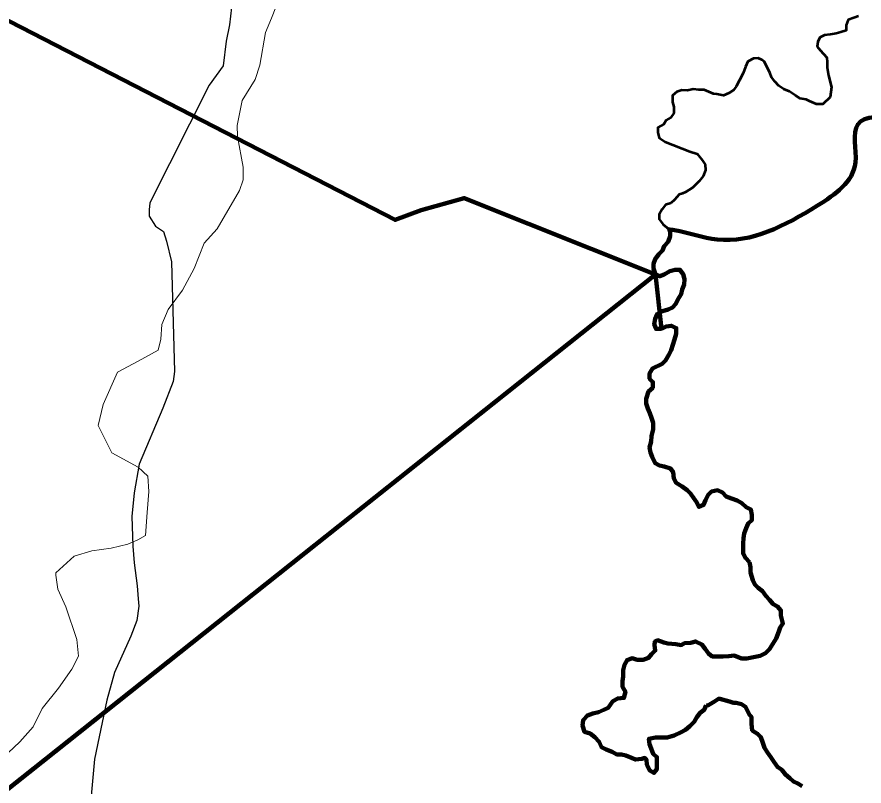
# Model space of a CAD drawing. Extents: x 553962 to 842807, y 8883888 to 9032388.
# Drawn here: x 753949 to 762958, y 8934007 to 8942188 of the extents above; entities that cross this region are included whole.
import ezdxf

# ---------------------------------------------------------------- set-up
doc = ezdxf.new("R2010")
doc.units = 0
doc.header["$LTSCALE"] = 20
for name, color, linetype, lineweight in [('12', 7, 'Continuous', 25), ('14', 7, 'Continuous', 13), ('24', 7, 'Continuous', 25), ('9', 7, 'Continuous', 90)]:
    doc.layers.add(name, color=color, linetype=linetype, lineweight=lineweight)

msp = doc.modelspace()

# ---------------------------------------------------------------- linework, layer by layer
at = {"layer": '12'}
msp.add_lwpolyline([(756240.85, 8942384.59), (756209.25, 8942104.47), (756172.95, 8941931.34), (756141.41, 8941666.5), (755992.93, 8941463.01), (755361.72, 8940211.02), (755356.34, 8940134.62), (755356.1, 8940068.4), (755421.93, 8939961.3), (755508.33, 8939905.11), (755538.52, 8939803.17), (755593.75, 8939584.02), (755625.12, 8938417.42), (755609.44, 8938310.47), (755501.41, 8938025.4), (755249.6, 8937429.85), (755197.53, 8937124.3), (755171.14, 8936874.74), (755180.17, 8936558.89), (755194.8, 8936380.57), (755229.56, 8936135.99), (755239.24, 8935998.43), (755244.05, 8935922.01), (755223.11, 8935769.22), (755161.36, 8935601.23), (754986.73, 8935214.4), (754904.14, 8934919.1), (754774.47, 8934292.76), (754731.99, 8933824.18)], dxfattribs=at)
at = {"layer": '12', "lineweight": 40}
msp.add_spline([(761549.23, 8957020.39), (762383.1, 8955993.89), (763257, 8954902.9), (764214.4, 8953717.28), (766168.17, 8951324.42), (767086.6, 8950171.63), (770317.83, 8946184.23), (771971.01, 8944145.98), (773006.34, 8942876.25), (773223.42, 8942642.35), (773373.71, 8942274.8), (774008.27, 8940921.53), (774358.95, 8940136.3), (774475.84, 8939919.11), (774642.83, 8939785.46), (774893.31, 8939668.51), (775511.17, 8939484.73), (775928.64, 8939267.54), (776078.93, 8939184), (776379.51, 8938916.69), (776680.09, 8938749.62), (776830.38, 8938582.55), (777398.14, 8938348.65), (777899.1, 8938231.71), (778550.36, 8938482.31), (779134.82, 8938866.57), (779452.1, 8939250.83), (779568.99, 8939384.49), (779685.88, 8939351.07), (779852.87, 8939217.42), (780086.65, 8939217.42), (780604.32, 8939451.32), (781055.19, 8939618.39), (781439.26, 8939618.39), (781823.33, 8939518.14), (782090.52, 8939401.2), (782290.9, 8939367.78), (782524.69, 8939518.14), (782858.66, 8939618.39), (783192.64, 8939651.8), (783509.92, 8939818.87), (783910.69, 8940119.6), (784278.07, 8940336.79), (784625.22, 8940434.47)], degree=3, dxfattribs=at)
at = {"layer": '14'}
for points in [[(756356.51, 8940591.25), (756296.58, 8940917.38), (756291.92, 8941034.56), (756343.84, 8941299.35), (756482.21, 8941523.24), (756533.71, 8941675.97), (756591.02, 8942022.26), (756657.81, 8942174.96), (756781.26, 8942495.66)], [(753980.44, 8934477.61), (754123.66, 8934635.26), (754216.09, 8934833.76), (754390.08, 8935047.39), (754533.47, 8935250.89), (754605.3, 8935388.3), (754585.57, 8935566.63), (754469.68, 8935913.24), (754383.77, 8936101.88), (754363.94, 8936249.65), (754364.03, 8936275.12), (754558.27, 8936453.06), (754746.97, 8936508.74), (754950.85, 8936538.93), (755129.3, 8936579.36), (755236.45, 8936625.01), (755318.13, 8936670.7), (755334.31, 8936915.19), (755350.42, 8937139.3), (755340.83, 8937302.33), (755239.3, 8937399.31), (754959.67, 8937552.64), (754813.01, 8937843.28), (754864.78, 8938067.32), (755018.86, 8938408.34), (755238.35, 8938525.1), (755452.74, 8938641.87), (755478.64, 8938758.99), (755489.41, 8938916.89), (755556.22, 8939074.68), (755709.81, 8939283.26), (755832.92, 8939512.26), (755940.9, 8939782.05), (756079, 8939934.62), (756314.84, 8940341.72), (756356.01, 8940453.71), (756356.51, 8940591.25)], [(753796.4, 8934304.75), (753980.44, 8934477.61)]]:
    msp.add_lwpolyline(points, dxfattribs=at)
at = {"layer": '24', "lineweight": 53}
for points in [[(762900.09, 8942197.08), (762849.09, 8942177.03), (762787.92, 8942157.05), (762767.19, 8942101.15), (762766.8, 8942045.12), (762710.72, 8942025.1), (762659.75, 8942010.15), (762598.65, 8942000.35), (762537.58, 8941995.65), (762486.55, 8941970.51), (762465.89, 8941924.8), (762460.45, 8941873.89), (762490.69, 8941832.95), (762526.05, 8941797.06), (762561.37, 8941756.09), (762566.1, 8941705.12), (762565.72, 8941649.09)], [(762565.72, 8941649.09), (762580.6, 8941564.23), (762580.6, 8941564.23), (762611.08, 8941442.37), (762595.84, 8941335.74), (762519.63, 8941259.58), (762453.58, 8941259.58), (762377.44, 8941292.53), (762340.6, 8941308.89), (762279.2, 8941321.16), (762230.09, 8941353.88), (762164.6, 8941394.79), (762103.21, 8941419.33), (762051.3, 8941456.75), (762010.3, 8941499.83), (761975.01, 8941545.9), (761955.02, 8941596.97), (761924.92, 8941658.29), (761899.84, 8941709.39), (761871.29, 8941731.82), (761831.03, 8941748.42), (761783.11, 8941745.8), (761721.87, 8941715.63), (761696.02, 8941655.94), (761672.34, 8941589.54), (761634.44, 8941513.66), (761596.54, 8941447.26), (761568.12, 8941409.32), (761520.75, 8941376.12), (761463.9, 8941352.41), (761392.85, 8941366.64), (761354.95, 8941371.38), (761307.58, 8941390.35), (761256.95, 8941412.98), (761201, 8941413.34), (761140, 8941418.82), (761080.2, 8941404.58), (761018.62, 8941409.32), (760966.51, 8941390.35), (760919.14, 8941352.41), (760920.78, 8941343.82), (760920.36, 8941282.7), (760935.27, 8941231.66), (760934.81, 8941165.44), (760903.98, 8941119.8), (760852.91, 8941089.56), (760830.3, 8941047.11), (760764.81, 8941010.3), (760764.81, 8941010.3), (760764.81, 8940957.13), (760780.41, 8940901.55), (760841.17, 8940860.41), (761104.93, 8940756.84), (761184.42, 8940731.13), (761241.26, 8940659.99), (761269.69, 8940617.3), (761272.53, 8940557.78), (761245.08, 8940495.94), (761203.91, 8940440.97), (761135.28, 8940372.27), (761059.79, 8940324.17), (761025.48, 8940310.43), (760989.89, 8940299.13), (760943.73, 8940243.4), (760902.8, 8940208)], [(760902.8, 8940208), (760846.71, 8940187.99), (760810.8, 8940142.37), (760779.9, 8940086.54), (760779.55, 8940035.6), (760819.85, 8939979.31), (760860.33, 8939948.49), (760895.65, 8939907.51), (760895.3, 8939856.58), (760874.53, 8939795.58), (760833.53, 8939750), (760812.87, 8939704.29), (760776.99, 8939663.77), (760735.95, 8939613.09), (760720.34, 8939562.25), (760719.99, 8939511.32), (760739.92, 8939450.06), (760785.55, 8939429.4), (760831.46, 8939449.48), (760892.74, 8939484.74), (760948.79, 8939499.66), (760999.65, 8939499.34), (761034.94, 8939453.27), (761049.81, 8939397.14), (761044.34, 8939341.14), (761023.64, 8939290.33), (761013.12, 8939239.46), (760977.14, 8939183.66), (760956.48, 8939137.95), (760920.59, 8939097.43), (760874.68, 8939077.35), (760813.51, 8939057.37), (760757.35, 8939027.16), (760736.66, 8938976.36), (760726.1, 8938920.39), (760746.1, 8938869.33), (760802.04, 8938868.97)], [(760802.04, 8938868.97), (760853.08, 8938894.11), (760909.09, 8938903.94), (760959.78, 8938878.14), (760959.36, 8938817.02), (760943.68, 8938755.99), (760922.95, 8938700.09), (760907.31, 8938644.16), (760881.53, 8938593.39), (760845.5, 8938532.49), (760809.66, 8938497.07), (760707.59, 8938446.78), (760676.72, 8938396.04), (760676.34, 8938340.01), (760711.69, 8938304.13), (760711.27, 8938243), (760665.22, 8938202.55), (760639.26, 8938126.31), (760638.91, 8938075.37), (760658.91, 8938024.3), (760678.9, 8937973.24), (760698.89, 8937922.17), (760713.8, 8937871.14), (760713.35, 8937804.92), (760697.56, 8937728.61), (760692.09, 8937672.62), (760676.38, 8937606.5), (760686.2, 8937555.49), (760706.23, 8937509.52), (760736.29, 8937443.11), (760781.89, 8937417.35), (760832.68, 8937406.83), (760898.65, 8937386.03), (760928.89, 8937345.09), (760933.52, 8937278.84), (760958.64, 8937232.83), (761024.47, 8937191.66), (761075.09, 8937155.68), (761110.44, 8937119.8), (761145.73, 8937073.72), (761180.98, 8937022.56), (761201.01, 8936976.59), (761252.01, 8936996.63), (761272.7, 8937047.44), (761298.52, 8937103.31), (761334.37, 8937138.73), (761400.59, 8937153.59), (761451.27, 8937127.8), (761491.68, 8937086.79), (761547.49, 8937066.05), (761608.38, 8937045.29), (761659.03, 8937014.4), (761704.52, 8936973.36), (761755.2, 8936947.56), (761764.99, 8936891.47), (761764.61, 8936835.44), (761723.67, 8936800.04), (761702.98, 8936749.24), (761682.25, 8936693.34), (761676.81, 8936642.43), (761671.34, 8936586.44), (761670.99, 8936535.5), (761670.61, 8936479.47), (761695.72, 8936433.46), (761741.18, 8936387.33)], [(761741.18, 8936387.33), (761751, 8936336.33), (761750.62, 8936280.3), (761775.49, 8936198.64), (761795.51, 8936152.66), (761830.87, 8936116.78), (761876.4, 8936080.83), (761911.65, 8936029.66), (761952.06, 8935988.65), (761992.43, 8935942.55), (762038.03, 8935916.79), (762073.35, 8935875.81), (762072.97, 8935819.78), (762081.21, 8935792.16), (762095.46, 8935735.09), (762066.96, 8935692.29), (762052.71, 8935649.49), (762024.21, 8935578.15), (761952.96, 8935464.01), (761910.21, 8935421.21), (761853.2, 8935392.68), (761710.7, 8935364.14), (761653.7, 8935364.14), (761576.69, 8935395.08), (761520.7, 8935390.35), (761459.64, 8935385.64), (761408.78, 8935385.97), (761342.66, 8935386.39), (761302.18, 8935417.22), (761266.93, 8935468.38), (761231.65, 8935514.45), (761165.74, 8935545.44), (761114.77, 8935530.48), (761048.62, 8935525.81), (761013.41, 8935507.2), (760954.67, 8935515.6), (760870.74, 8935524)], [(760870.74, 8935524), (760828.77, 8935532.4), (760761.63, 8935557.61), (760733.4, 8935543.12), (760728.06, 8935507.2), (760736.45, 8935448.38), (760696.88, 8935410.91), (760666.09, 8935370.36), (760610, 8935350.34), (760543.89, 8935350.77), (760493.13, 8935366.37), (760437.05, 8935346.36), (760411.27, 8935295.59), (760395.62, 8935239.65), (760395.17, 8935173.44), (760389.73, 8935122.53), (760389.31, 8935061.41), (760419.48, 8935010.28), (760403.76, 8934944.16), (760337.61, 8934939.49), (760286.54, 8934909.25), (760235.19, 8934838.27), (760189.28, 8934818.19), (760133.16, 8934793.08), (760072.02, 8934778.19), (760015.93, 8934758.17), (759969.81, 8934707.53), (759964.34, 8934651.53), (759984.23, 8934585.18), (760045.12, 8934564.42), (760095.73, 8934528.44), (760141.16, 8934477.21), (760166.2, 8934421.01), (760216.89, 8934395.22), (760277.74, 8934369.36), (760328.43, 8934343.57), (760379.29, 8934343.24), (760425.92, 8934330.85), (760484.67, 8934305.64), (760526.64, 8934288.84), (760593.78, 8934297.24), (760627.35, 8934305.64), (760643.41, 8934290.61), (760648.11, 8934234.54), (760678.2, 8934173.23), (760723.8, 8934147.46), (760754.6, 8934188.02), (760755.02, 8934249.14), (760755.47, 8934315.36), (760715.03, 8934351.27), (760695.07, 8934407.43), (760675.04, 8934453.41), (760670.34, 8934509.47), (760741.65, 8934524.29), (760797.6, 8934523.94), (760863.71, 8934523.51), (760940.14, 8934543.4), (761011.59, 8934578.6), (761057.54, 8934603.77), (761103.59, 8934644.23), (761149.68, 8934689.77), (761180.55, 8934740.51), (761216.47, 8934786.13), (761257.36, 8934816.43), (761278.06, 8934867.24)], [(761278.06, 8934867.24), (761297.43, 8934864.79), (761368.69, 8934907.6), (761411.44, 8934936.13), (761425.69, 8934936.13), (761525.44, 8934907.6), (761568.19, 8934893.33), (761596.69, 8934893.33), (761653.7, 8934879.06), (761696.45, 8934850.53), (761739.2, 8934764.93), (761760.38, 8934741.89), (761759.89, 8934670.58), (761769.57, 8934599.2), (761825.27, 8934563.19), (761860.63, 8934527.3), (761880.55, 8934466.05), (761900.55, 8934414.98), (761930.71, 8934363.85), (761965.96, 8934312.69), (762001.22, 8934261.52), (762036.47, 8934210.36), (762082.03, 8934179.5), (762122.37, 8934128.3), (762167.9, 8934092.36), (762208.34, 8934056.44), (762253.97, 8934035.77), (762299.54, 8934004.92)]]:
    msp.add_lwpolyline(points, dxfattribs=at)
at = {"layer": '9'}
for p in [(742465.83, 8924928.18), (760802.04, 8938868.97), (760802.04, 8938868.97)]:
    msp.add_line(p, (760739.92, 8939450.06), dxfattribs=at)
for points in [[(760739.92, 8939450.06), (758705.73, 8940260.83), (758249.4, 8940131.68), (757970.61, 8940028.85), (750978.69, 8943631.89), (743914.66, 8940037.6)], [(760739.92, 8939450.06), (758705.73, 8940260.83), (758249.4, 8940131.68), (757970.61, 8940028.85), (750978.69, 8943631.89), (743914.66, 8940037.6)], [(760879.76, 8939925.94), (760895.65, 8939907.51), (760895.3, 8939856.58), (760874.53, 8939795.58), (760833.53, 8939750), (760812.87, 8939704.29), (760776.99, 8939663.77), (760735.95, 8939613.09), (760720.34, 8939562.25), (760719.99, 8939511.32), (760739.92, 8939450.06), (760785.55, 8939429.4), (760831.46, 8939449.48), (760892.74, 8939484.74), (760948.79, 8939499.66), (760999.65, 8939499.34), (761034.94, 8939453.27), (761049.81, 8939397.14), (761044.34, 8939341.14), (761023.64, 8939290.33), (761013.12, 8939239.46), (760977.14, 8939183.66), (760956.48, 8939137.95), (760920.59, 8939097.43), (760874.68, 8939077.35), (760813.51, 8939057.37), (760757.35, 8939027.16), (760736.66, 8938976.36), (760726.1, 8938920.39), (760746.1, 8938869.33), (760802.04, 8938868.97)], [(760739.92, 8939450.06), (742465.83, 8924928.18), (740378.11, 8923196.08), (741055, 8921600.74)], [(760802.04, 8938868.97), (760853.08, 8938894.11), (760909.09, 8938903.94), (760959.78, 8938878.14), (760959.36, 8938817.02), (760943.68, 8938755.99), (760922.95, 8938700.09), (760907.31, 8938644.16), (760881.53, 8938593.39), (760845.5, 8938532.49), (760809.66, 8938497.07), (760707.59, 8938446.78), (760676.72, 8938396.04), (760676.34, 8938340.01), (760711.69, 8938304.13), (760711.27, 8938243), (760665.22, 8938202.55), (760639.26, 8938126.31), (760638.91, 8938075.37), (760658.91, 8938024.3), (760678.9, 8937973.24), (760698.89, 8937922.17), (760713.8, 8937871.14), (760713.35, 8937804.92), (760697.56, 8937728.61), (760692.09, 8937672.62), (760676.38, 8937606.5), (760686.2, 8937555.49), (760706.23, 8937509.52), (760736.29, 8937443.11), (760781.89, 8937417.35), (760832.68, 8937406.83), (760898.65, 8937386.03), (760928.89, 8937345.09), (760933.52, 8937278.84), (760958.64, 8937232.83), (761024.47, 8937191.66), (761075.09, 8937155.68), (761110.44, 8937119.8), (761145.73, 8937073.72), (761180.98, 8937022.56), (761201.01, 8936976.59), (761252.01, 8936996.63), (761272.7, 8937047.44), (761298.52, 8937103.31), (761334.37, 8937138.73), (761400.59, 8937153.59), (761451.27, 8937127.8), (761491.68, 8937086.79), (761547.49, 8937066.05), (761608.38, 8937045.29), (761659.03, 8937014.4), (761704.52, 8936973.36), (761755.2, 8936947.56), (761764.99, 8936891.47), (761764.61, 8936835.44), (761723.67, 8936800.04), (761702.98, 8936749.24), (761682.25, 8936693.34), (761676.81, 8936642.43), (761671.34, 8936586.44), (761670.99, 8936535.5), (761670.61, 8936479.47), (761695.72, 8936433.46), (761741.18, 8936387.33)], [(761741.18, 8936387.33), (761695.72, 8936433.46), (761670.61, 8936479.47), (761670.99, 8936535.5), (761671.34, 8936586.44), (761676.81, 8936642.43), (761682.25, 8936693.34), (761702.98, 8936749.24), (761723.67, 8936800.04), (761764.61, 8936835.44), (761764.99, 8936891.47), (761755.2, 8936947.56), (761704.52, 8936973.36), (761659.03, 8937014.4), (761608.38, 8937045.29), (761547.49, 8937066.05), (761491.68, 8937086.79), (761451.27, 8937127.8), (761400.59, 8937153.59), (761334.37, 8937138.73), (761298.52, 8937103.31), (761272.7, 8937047.44), (761252.01, 8936996.63), (761201.01, 8936976.59), (761180.98, 8937022.56), (761145.73, 8937073.72), (761110.44, 8937119.8), (761075.09, 8937155.68), (761024.47, 8937191.66), (760958.64, 8937232.83), (760933.52, 8937278.84), (760928.89, 8937345.09), (760898.65, 8937386.03), (760832.68, 8937406.83), (760781.89, 8937417.35), (760736.29, 8937443.11), (760706.23, 8937509.52), (760686.2, 8937555.49), (760676.38, 8937606.5), (760692.09, 8937672.62), (760697.56, 8937728.61), (760713.35, 8937804.92), (760713.8, 8937871.14), (760698.89, 8937922.17), (760678.9, 8937973.24), (760658.91, 8938024.3), (760638.91, 8938075.37), (760639.26, 8938126.31), (760665.22, 8938202.55), (760711.27, 8938243), (760711.69, 8938304.13), (760676.34, 8938340.01), (760676.72, 8938396.04), (760707.59, 8938446.78), (760809.66, 8938497.07), (760845.5, 8938532.49), (760881.53, 8938593.39), (760907.31, 8938644.16), (760922.95, 8938700.09), (760943.68, 8938755.99), (760959.36, 8938817.02), (760959.78, 8938878.14), (760909.09, 8938903.94), (760853.08, 8938894.11), (760802.04, 8938868.97)], [(761741.18, 8936387.33), (761695.72, 8936433.46), (761670.61, 8936479.47), (761670.99, 8936535.5), (761671.34, 8936586.44), (761676.81, 8936642.43), (761682.25, 8936693.34), (761702.98, 8936749.24), (761723.67, 8936800.04), (761764.61, 8936835.44), (761764.99, 8936891.47), (761755.2, 8936947.56), (761704.52, 8936973.36), (761659.03, 8937014.4), (761608.38, 8937045.29), (761547.49, 8937066.05), (761491.68, 8937086.79), (761451.27, 8937127.8), (761400.59, 8937153.59), (761334.37, 8937138.73), (761298.52, 8937103.31), (761272.7, 8937047.44), (761252.01, 8936996.63), (761201.01, 8936976.59), (761180.98, 8937022.56), (761145.73, 8937073.72), (761110.44, 8937119.8), (761075.09, 8937155.68), (761024.47, 8937191.66), (760958.64, 8937232.83), (760933.52, 8937278.84), (760928.89, 8937345.09), (760898.65, 8937386.03), (760832.68, 8937406.83), (760781.89, 8937417.35), (760736.29, 8937443.11), (760706.23, 8937509.52), (760686.2, 8937555.49), (760676.38, 8937606.5), (760692.09, 8937672.62), (760697.56, 8937728.61), (760713.35, 8937804.92), (760713.8, 8937871.14), (760698.89, 8937922.17), (760678.9, 8937973.24), (760658.91, 8938024.3), (760638.91, 8938075.37), (760639.26, 8938126.31), (760665.22, 8938202.55), (760711.27, 8938243), (760711.69, 8938304.13), (760676.34, 8938340.01), (760676.72, 8938396.04), (760707.59, 8938446.78), (760809.66, 8938497.07), (760845.5, 8938532.49), (760881.53, 8938593.39), (760907.31, 8938644.16), (760922.95, 8938700.09), (760943.68, 8938755.99), (760959.36, 8938817.02), (760959.78, 8938878.14), (760909.09, 8938903.94), (760853.08, 8938894.11), (760802.04, 8938868.97)], [(761741.18, 8936387.33), (761751, 8936336.33), (761750.62, 8936280.3), (761775.49, 8936198.64), (761795.51, 8936152.66), (761830.87, 8936116.78), (761876.4, 8936080.83), (761911.65, 8936029.66), (761952.06, 8935988.65), (761992.43, 8935942.55), (762038.03, 8935916.79), (762073.35, 8935875.81), (762072.97, 8935819.78), (762081.21, 8935792.16), (762095.46, 8935735.09), (762066.96, 8935692.29), (762052.71, 8935649.49), (762024.21, 8935578.15), (761952.96, 8935464.01), (761910.21, 8935421.21), (761853.2, 8935392.68), (761710.7, 8935364.14), (761653.7, 8935364.14), (761576.69, 8935395.08), (761520.7, 8935390.35), (761459.64, 8935385.64), (761408.78, 8935385.97), (761342.66, 8935386.39), (761302.18, 8935417.22), (761266.93, 8935468.38), (761231.65, 8935514.45), (761165.74, 8935545.44), (761114.77, 8935530.48), (761048.62, 8935525.81), (761013.41, 8935507.2), (760954.67, 8935515.6), (760870.74, 8935524)], [(760870.74, 8935524), (760954.67, 8935515.6), (761013.41, 8935507.2), (761048.62, 8935525.81), (761114.77, 8935530.48), (761165.74, 8935545.44), (761231.65, 8935514.45), (761266.93, 8935468.38), (761302.18, 8935417.22), (761342.66, 8935386.39), (761408.78, 8935385.97), (761459.64, 8935385.64), (761520.7, 8935390.35), (761576.69, 8935395.08), (761653.7, 8935364.14), (761710.7, 8935364.14), (761853.2, 8935392.68), (761910.21, 8935421.21), (761952.96, 8935464.01), (762024.21, 8935578.15), (762052.71, 8935649.49), (762066.96, 8935692.29), (762095.46, 8935735.09), (762081.21, 8935792.16), (762072.97, 8935819.78), (762073.35, 8935875.81), (762038.03, 8935916.79), (761992.43, 8935942.55), (761952.06, 8935988.65), (761911.65, 8936029.66), (761876.4, 8936080.83), (761830.87, 8936116.78), (761795.51, 8936152.66), (761775.49, 8936198.64), (761750.62, 8936280.3), (761751, 8936336.33), (761741.18, 8936387.33)], [(760870.74, 8935524), (760954.67, 8935515.6), (761013.41, 8935507.2), (761048.62, 8935525.81), (761114.77, 8935530.48), (761165.74, 8935545.44), (761231.65, 8935514.45), (761266.93, 8935468.38), (761302.18, 8935417.22), (761342.66, 8935386.39), (761408.78, 8935385.97), (761459.64, 8935385.64), (761520.7, 8935390.35), (761576.69, 8935395.08), (761653.7, 8935364.14), (761710.7, 8935364.14), (761853.2, 8935392.68), (761910.21, 8935421.21), (761952.96, 8935464.01), (762024.21, 8935578.15), (762052.71, 8935649.49), (762066.96, 8935692.29), (762095.46, 8935735.09), (762081.21, 8935792.16), (762072.97, 8935819.78), (762073.35, 8935875.81), (762038.03, 8935916.79), (761992.43, 8935942.55), (761952.06, 8935988.65), (761911.65, 8936029.66), (761876.4, 8936080.83), (761830.87, 8936116.78), (761795.51, 8936152.66), (761775.49, 8936198.64), (761750.62, 8936280.3), (761751, 8936336.33), (761741.18, 8936387.33)], [(760870.74, 8935524), (760828.77, 8935532.4), (760761.63, 8935557.61), (760733.4, 8935543.12), (760728.06, 8935507.2), (760736.45, 8935448.38), (760696.88, 8935410.91), (760666.09, 8935370.36), (760610, 8935350.34), (760543.89, 8935350.77), (760493.13, 8935366.37), (760437.05, 8935346.36), (760411.27, 8935295.59), (760395.62, 8935239.65), (760395.17, 8935173.44), (760389.73, 8935122.53), (760389.31, 8935061.41), (760419.48, 8935010.28), (760403.76, 8934944.16), (760337.61, 8934939.49), (760286.54, 8934909.25), (760235.19, 8934838.27), (760189.28, 8934818.19), (760133.16, 8934793.08), (760072.02, 8934778.19), (760015.93, 8934758.17), (759969.81, 8934707.53), (759964.34, 8934651.53), (759984.23, 8934585.18), (760045.12, 8934564.42), (760095.73, 8934528.44), (760141.16, 8934477.21), (760166.2, 8934421.01), (760216.89, 8934395.22), (760277.74, 8934369.36), (760328.43, 8934343.57), (760379.29, 8934343.24), (760425.92, 8934330.85), (760484.67, 8934305.64), (760526.64, 8934288.84), (760593.78, 8934297.24), (760627.35, 8934305.64), (760643.41, 8934290.61), (760648.11, 8934234.54), (760678.2, 8934173.23), (760723.8, 8934147.46), (760754.6, 8934188.02), (760755.02, 8934249.14), (760755.47, 8934315.36), (760715.03, 8934351.27), (760695.07, 8934407.43), (760675.04, 8934453.41), (760670.34, 8934509.47), (760741.65, 8934524.29), (760797.6, 8934523.94), (760863.71, 8934523.51), (760940.14, 8934543.4), (761011.59, 8934578.6), (761057.54, 8934603.77), (761103.59, 8934644.23), (761149.68, 8934689.77), (761180.55, 8934740.51), (761216.47, 8934786.13), (761257.36, 8934816.43), (761278.06, 8934867.24)], [(760237.73, 8934386.36), (760216.89, 8934395.22), (760166.2, 8934421.01), (760141.16, 8934477.21), (760095.73, 8934528.44), (760045.12, 8934564.42), (759984.23, 8934585.18), (759964.34, 8934651.53), (759969.81, 8934707.53), (760015.93, 8934758.17), (760072.02, 8934778.19), (760133.16, 8934793.08), (760189.28, 8934818.19), (760235.19, 8934838.27), (760286.54, 8934909.25), (760337.61, 8934939.49), (760403.76, 8934944.16), (760419.48, 8935010.28), (760389.31, 8935061.41), (760389.73, 8935122.53), (760395.17, 8935173.44), (760395.62, 8935239.65), (760411.27, 8935295.59), (760437.05, 8935346.36), (760493.13, 8935366.37), (760543.89, 8935350.77), (760610, 8935350.34), (760666.09, 8935370.36), (760696.88, 8935410.91), (760736.45, 8935448.38), (760728.06, 8935507.2), (760733.4, 8935543.12), (760761.63, 8935557.61), (760828.77, 8935532.4), (760870.74, 8935524)], [(761278.06, 8934867.24), (761257.36, 8934816.43), (761216.47, 8934786.13), (761180.55, 8934740.51), (761149.68, 8934689.77), (761103.59, 8934644.23), (761057.54, 8934603.77), (761011.59, 8934578.6), (760940.14, 8934543.4), (760863.71, 8934523.51), (760797.6, 8934523.94), (760741.65, 8934524.29), (760670.34, 8934509.47), (760675.04, 8934453.41), (760695.07, 8934407.43), (760715.03, 8934351.27), (760755.47, 8934315.36), (760755.02, 8934249.14), (760754.6, 8934188.02), (760723.8, 8934147.46), (760678.2, 8934173.23), (760648.11, 8934234.54), (760643.41, 8934290.61), (760627.35, 8934305.64), (760593.78, 8934297.24), (760526.64, 8934288.84), (760484.67, 8934305.64), (760425.92, 8934330.85), (760379.29, 8934343.24), (760328.43, 8934343.57), (760277.74, 8934369.36), (760216.89, 8934395.22), (760166.2, 8934421.01), (760141.16, 8934477.21), (760095.73, 8934528.44), (760045.12, 8934564.42), (759984.23, 8934585.18), (759964.34, 8934651.53), (759969.81, 8934707.53), (760015.93, 8934758.17), (760072.02, 8934778.19), (760133.16, 8934793.08), (760189.28, 8934818.19), (760235.19, 8934838.27), (760286.54, 8934909.25), (760337.61, 8934939.49), (760403.76, 8934944.16), (760419.48, 8935010.28), (760389.31, 8935061.41), (760389.73, 8935122.53), (760395.17, 8935173.44), (760395.62, 8935239.65), (760411.27, 8935295.59), (760437.05, 8935346.36), (760493.13, 8935366.37), (760543.89, 8935350.77), (760610, 8935350.34), (760666.09, 8935370.36), (760696.88, 8935410.91), (760736.45, 8935448.38), (760728.06, 8935507.2), (760733.4, 8935543.12), (760761.63, 8935557.61), (760828.77, 8935532.4), (760870.74, 8935524)], [(761278.06, 8934867.24), (761297.43, 8934864.79), (761368.69, 8934907.6), (761411.44, 8934936.13), (761425.69, 8934936.13), (761525.44, 8934907.6), (761568.19, 8934893.33), (761596.69, 8934893.33), (761653.7, 8934879.06), (761696.45, 8934850.53), (761739.2, 8934764.93), (761760.38, 8934741.89), (761759.89, 8934670.58), (761769.57, 8934599.2), (761825.27, 8934563.19), (761860.63, 8934527.3), (761880.55, 8934466.05), (761900.55, 8934414.98), (761930.71, 8934363.85), (761965.96, 8934312.69), (762001.22, 8934261.52), (762036.47, 8934210.36), (762082.03, 8934179.5), (762122.37, 8934128.3), (762167.9, 8934092.36), (762208.34, 8934056.44), (762253.97, 8934035.77), (762299.54, 8934004.92)], [(762299.54, 8934004.92), (762253.97, 8934035.77), (762208.34, 8934056.44), (762167.9, 8934092.36), (762122.37, 8934128.3), (762082.03, 8934179.5), (762036.47, 8934210.36), (762001.22, 8934261.52), (761965.96, 8934312.69), (761930.71, 8934363.85), (761900.55, 8934414.98), (761880.55, 8934466.05), (761860.63, 8934527.3), (761825.27, 8934563.19), (761769.57, 8934599.2), (761759.89, 8934670.58), (761760.38, 8934741.89), (761739.2, 8934764.93), (761696.45, 8934850.53), (761653.7, 8934879.06), (761596.69, 8934893.33), (761568.19, 8934893.33), (761525.44, 8934907.6), (761425.69, 8934936.13), (761411.44, 8934936.13), (761368.69, 8934907.6), (761297.43, 8934864.79), (761278.06, 8934867.24)]]:
    msp.add_lwpolyline(points, dxfattribs=at)
msp.add_spline([(779358.35, 8951316.51), (778152.02, 8950383.18), (776870.48, 8948892.99), (775858.22, 8948102.75), (775096.9, 8948098.34), (774081.62, 8948143.06), (772814.04, 8947781.48), (772105.21, 8947296.63), (771547.36, 8947166.89), (771321.98, 8946330.6), (771374.38, 8945875.46), (771395.14, 8945546.09), (769593.34, 8944681.55), (768541.64, 8943918.78), (767488.26, 8942812.19), (766189.18, 8941452.32), (765366.7, 8940768.99), (764084.45, 8940646.23), (763321.48, 8941097.25), (762890.25, 8941044.15), (762866.33, 8940639.17), (762461.94, 8940181.38), (761397.37, 8939820.98), (760940.22, 8939919.54), (760874.96, 8939930.16)], degree=3, dxfattribs=at)

doc.saveas('drawing.dxf')
